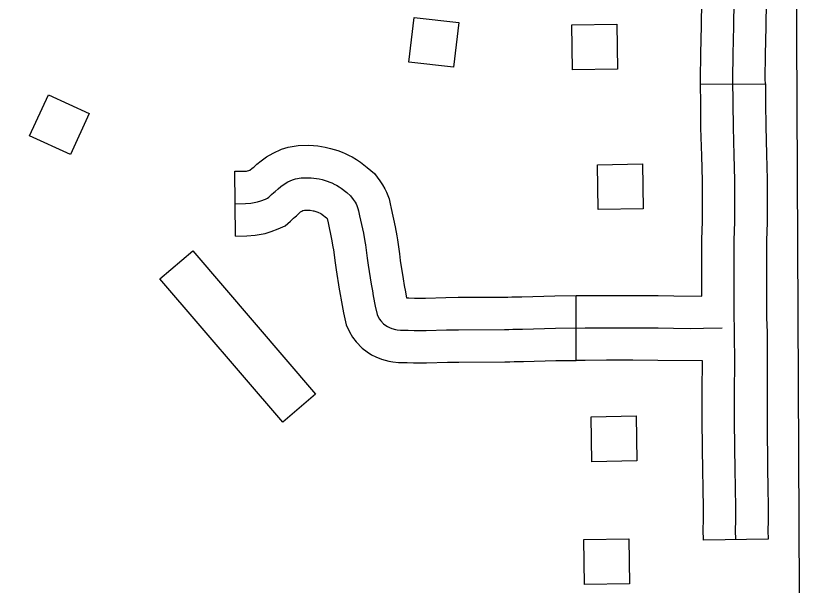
# Model space of a CAD drawing. Extents: x -19 to 366, y -4 to 359.
# Drawn here: x 139.0544 to 139.4081, y 196.672 to 196.9221 of the extents above; entities that cross this region are included whole.
import ezdxf

# ---------------------------------------------------------------- set-up
doc = ezdxf.new("R2010")
doc.units = 0
for name, color, linetype in [('Level 31', 7, 'Continuous'), ('Level 56', 7, 'Continuous'), ('Level 60', 7, 'Continuous'), ('Level 63', 7, 'Continuous')]:
    doc.layers.add(name, color=color, linetype=linetype)

msp = doc.modelspace()

# ---------------------------------------------------------------- linework, layer by layer
at = {"layer": 'Level 31'}
for p, q in [((139.3549, 196.89216), (139.38331, 196.89232)), ((139.15069, 196.82556), (139.15036, 196.85397)), ((139.30031, 196.77099), (139.30019, 196.79939)), ((139.38451, 196.69245), (139.3561, 196.69208))]:
    msp.add_line(p, q, dxfattribs=at)
for points in [[(139.38331, 196.89232), (139.38329, 196.89444), (139.38337, 196.90519), (139.38364, 196.91746), (139.38381, 196.92869), (139.38344, 196.94506), (139.38318, 196.95997), (139.38314, 196.96767), (139.38313, 196.9805), (139.38306, 196.99232)], [(139.3549, 196.89216), (139.35489, 196.89446), (139.35496, 196.90559), (139.35523, 196.91799), (139.3554, 196.92859), (139.35504, 196.9445), (139.35477, 196.95964), (139.35473, 196.96758), (139.35472, 196.98041), (139.35465, 196.99214)], [(139.36973, 196.78633), (139.36967, 196.78924), (139.36961, 196.79434), (139.36961, 196.80441), (139.3696, 196.81349), (139.36961, 196.81633), (139.36967, 196.82382), (139.36988, 196.83176), (139.36996, 196.84103), (139.36985, 196.85009), (139.36957, 196.86113), (139.36925, 196.87332), (139.36915, 196.88381), (139.36909, 196.89445), (139.36916, 196.90539), (139.36943, 196.91772), (139.3696, 196.92864)], [(139.35535, 196.7992), (139.35541, 196.81641), (139.35547, 196.82407), (139.35568, 196.83201), (139.35575, 196.84101), (139.35565, 196.84983), (139.35537, 196.86076), (139.35505, 196.87306), (139.35494, 196.8837), (139.3549, 196.89216)], [(139.38331, 196.89232), (139.38335, 196.88391), (139.38345, 196.87357), (139.38377, 196.8615), (139.38406, 196.85036), (139.38416, 196.84106), (139.38409, 196.83152), (139.38387, 196.82358), (139.38382, 196.81625), (139.38381, 196.81348), (139.38382, 196.80442), (139.38381, 196.79442), (139.38384, 196.79242)], [(139.15036, 196.85397), (139.15443, 196.85402), (139.15544, 196.8541), (139.15704, 196.85441), (139.15802, 196.85529), (139.15866, 196.85585), (139.16009, 196.85711), (139.16187, 196.85862), (139.16433, 196.86035), (139.16714, 196.86201), (139.17082, 196.86366), (139.17385, 196.86454), (139.17817, 196.86525), (139.18261, 196.86538), (139.18494, 196.86526), (139.18681, 196.86509), (139.19, 196.86461), (139.19245, 196.86405), (139.19559, 196.86309), (139.19748, 196.86238), (139.19884, 196.86179), (139.20061, 196.86095), (139.20192, 196.86026), (139.20383, 196.85913), (139.20554, 196.85797), (139.20841, 196.85569), (139.21163, 196.85307), (139.21402, 196.84973), (139.21522, 196.84798), (139.21619, 196.84627), (139.21691, 196.84478), (139.2181, 196.84187), (139.21855, 196.83966), (139.21902, 196.83759), (139.22078, 196.82961), (139.22146, 196.8256), (139.22176, 196.8239), (139.22261, 196.81775), (139.22301, 196.81488), (139.2243, 196.80675), (139.22478, 196.8038), (139.2249, 196.80309)], [(139.15053, 196.83976), (139.15507, 196.83982), (139.15737, 196.84), (139.16036, 196.84058), (139.16181, 196.84099), (139.16383, 196.84176), (139.16476, 196.8422), (139.16531, 196.84266), (139.16642, 196.84374), (139.16746, 196.84467), (139.16803, 196.84518), (139.16937, 196.84635), (139.17057, 196.84737), (139.17203, 196.8484), (139.17369, 196.84937), (139.17574, 196.8503), (139.17699, 196.85066), (139.17953, 196.85108), (139.18244, 196.85117), (139.18394, 196.85109), (139.18513, 196.85098), (139.18736, 196.85064), (139.18879, 196.85032), (139.19099, 196.84964), (139.19214, 196.84921), (139.19296, 196.84886), (139.19426, 196.84824), (139.195, 196.84785), (139.19623, 196.84712), (139.19713, 196.84652), (139.1995, 196.84463), (139.20118, 196.84326), (139.20239, 196.84157), (139.20316, 196.84045), (139.20361, 196.83965), (139.20394, 196.83898), (139.20445, 196.83772), (139.20467, 196.83665), (139.20516, 196.83449), (139.20683, 196.82689), (139.20747, 196.82318), (139.20772, 196.82171), (139.20854, 196.81579), (139.20896, 196.81278), (139.21028, 196.8045), (139.21077, 196.80147), (139.21114, 196.79927), (139.21204, 196.79479), (139.21283, 196.79112), (139.21326, 196.79017), (139.21391, 196.78911), (139.2145, 196.78829), (139.2157, 196.78707), (139.21667, 196.78633), (139.21747, 196.78582), (139.21824, 196.78543), (139.21932, 196.78497), (139.22096, 196.78456), (139.22165, 196.78444), (139.22313, 196.78431), (139.22647, 196.7842), (139.22908, 196.78415), (139.2332, 196.7841), (139.23436, 196.78411), (139.24335, 196.78433), (139.24858, 196.78446), (139.26883, 196.78454), (139.2707, 196.78457), (139.2725, 196.78465), (139.27674, 196.78474), (139.29115, 196.78515), (139.30419, 196.78521), (139.31357, 196.78523), (139.32515, 196.78526), (139.33619, 196.7852), (139.34299, 196.78514), (139.35027, 196.78505), (139.35609, 196.7851), (139.36435, 196.78532)], [(139.15069, 196.82556), (139.15572, 196.82562), (139.15929, 196.8259), (139.16365, 196.82675), (139.16628, 196.8275), (139.16938, 196.82868), (139.17241, 196.8301), (139.17481, 196.83208), (139.17614, 196.83338), (139.1769, 196.83406), (139.1774, 196.8345), (139.17865, 196.8356), (139.17927, 196.83612), (139.17974, 196.83645), (139.18023, 196.83674), (139.18043, 196.83683), (139.1809, 196.83691), (139.18228, 196.83695), (139.18294, 196.83691), (139.18344, 196.83687), (139.18473, 196.83668), (139.18513, 196.83658), (139.1864, 196.8362), (139.1868, 196.83604), (139.18708, 196.83592), (139.1879, 196.83553), (139.18809, 196.83544), (139.18863, 196.83512), (139.18871, 196.83506), (139.19059, 196.83357), (139.19073, 196.83346), (139.19076, 196.83341), (139.19088, 196.83324), (139.1913, 196.83139), (139.19289, 196.82416), (139.19347, 196.82076), (139.19369, 196.81951), (139.19447, 196.81383), (139.19491, 196.81068), (139.19625, 196.80224), (139.19676, 196.79914), (139.1969, 196.79832)], [(139.2249, 196.80309), (139.22511, 196.80185), (139.22579, 196.79844), (139.22683, 196.7984), (139.22931, 196.79835), (139.23324, 196.7983), (139.23413, 196.79831), (139.243, 196.79853), (139.24838, 196.79866), (139.26868, 196.79874), (139.27028, 196.79877), (139.27205, 196.79885), (139.27638, 196.79894), (139.29091, 196.79935), (139.30019, 196.79939)], [(139.1969, 196.79832), (139.19717, 196.79669), (139.19813, 196.79189), (139.19927, 196.78663), (139.20069, 196.7835), (139.20209, 196.78121), (139.20363, 196.77909), (139.20628, 196.7764), (139.20849, 196.77471), (139.21041, 196.77347), (139.21225, 196.77254), (139.21479, 196.77146), (139.21805, 196.77065), (139.21978, 196.77035), (139.22224, 196.77012), (139.22611, 196.77), (139.22884, 196.76995), (139.23316, 196.76989), (139.23459, 196.7699), (139.2437, 196.77013), (139.24878, 196.77026), (139.26898, 196.77034), (139.27112, 196.77037), (139.27295, 196.77045), (139.27709, 196.77054), (139.29138, 196.77095), (139.30031, 196.77099)], [(139.30019, 196.79939), (139.30415, 196.79941), (139.31354, 196.79943), (139.32517, 196.79946), (139.33629, 196.79941), (139.34314, 196.79935), (139.35535, 196.7992)], [(139.38384, 196.79242), (139.38387, 196.78947), (139.38393, 196.78669), (139.38394, 196.78637), (139.38403, 196.78331), (139.38408, 196.76967), (139.38404, 196.75759), (139.38404, 196.74425), (139.38424, 196.7225), (139.38436, 196.71618), (139.38456, 196.70561), (139.38461, 196.70056), (139.38445, 196.69633), (139.38451, 196.69245)], [(139.3703, 196.69226), (139.37025, 196.69649), (139.3704, 196.70075), (139.37036, 196.70541), (139.37016, 196.71591), (139.37004, 196.7223), (139.36983, 196.74419), (139.36983, 196.75761), (139.36987, 196.76967), (139.36983, 196.78308), (139.36974, 196.78595), (139.36973, 196.78633)], [(139.35567, 196.77083), (139.33609, 196.771), (139.32514, 196.77105), (139.31361, 196.77102), (139.30424, 196.771), (139.30031, 196.77099)], [(139.3561, 196.69208), (139.35604, 196.69666), (139.3562, 196.70095), (139.35615, 196.70521), (139.35596, 196.71565), (139.35584, 196.7221), (139.35563, 196.74412), (139.35563, 196.75764), (139.35567, 196.77083)]]:
    msp.add_lwpolyline(points, dxfattribs=at)
at = {"layer": 'Level 56'}
for points in [[(139.22682, 196.90194), (139.22909, 196.92153), (139.24873, 196.91925), (139.24646, 196.89967)], [(139.29868, 196.89852), (139.29834, 196.91823), (139.31811, 196.91858), (139.31845, 196.89887)], [(139.06853, 196.88749), (139.08646, 196.87929), (139.07823, 196.86131), (139.0603, 196.86951)], [(139.3099, 196.83717), (139.30956, 196.85688), (139.32932, 196.85722), (139.32967, 196.83751)], [(139.1175, 196.8068), (139.13189, 196.81912), (139.18579, 196.75619), (139.17141, 196.74387)], [(139.30716, 196.72652), (139.30682, 196.74623), (139.32658, 196.74658), (139.32693, 196.72687)], [(139.30395, 196.67259), (139.3036, 196.6923), (139.32337, 196.69264), (139.32372, 196.67293)]]:
    msp.add_lwpolyline(points, close=True, dxfattribs=at)
at = {"layer": 'Level 60'}
for points in [[(146.77834, 1.69699), (146.57878, 10.31313), (146.37852, 18.92942), (146.17757, 27.54584), (145.97591, 36.16241), (145.77356, 44.77911), (145.57052, 53.39596), (145.36679, 62.01295), (145.16236, 70.63008), (144.95724, 79.24735), (144.75142, 87.86477), (144.54492, 96.48232), (144.33773, 105.10002), (144.12986, 113.71787), (143.92129, 122.33585), (143.71204, 130.95398), (143.5021, 139.57225), (143.29148, 148.19067), (143.08018, 156.80923), (142.8682, 165.42794), (142.65553, 174.04679), (142.44218, 182.66579), (142.22816, 191.28493), (142.01345, 199.90421), (141.79807, 208.52365), (141.58202, 217.14322), (141.36528, 225.76295), (141.14788, 234.38282), (140.9298, 243.00284), (140.71105, 251.623), (140.49162, 260.24332), (140.27153, 268.86377), (140.05077, 277.48438), (139.82934, 286.10514), (139.60724, 294.72604), (139.38447, 303.34709), (139.16105, 311.96829), (138.93695, 320.58964), (138.7122, 329.21114), (138.48678, 337.83278), (138.2607, 346.45458)], [(139.44064, 1.53154), (139.25106, 10.14733), (139.06082, 18.76327), (138.86992, 27.37935), (138.67836, 35.99557), (138.48613, 44.61194), (138.29325, 53.22845), (138.09971, 61.84511), (137.9055, 70.46191), (137.71065, 79.07885), (137.51513, 87.69595), (137.31896, 96.31318), (137.12214, 104.93057), (136.92466, 113.54809), (136.72653, 122.16577), (136.52775, 130.78359), (136.32832, 139.40156), (136.12824, 148.01968), (135.9275, 156.63794), (135.72612, 165.25636), (135.5241, 173.87492), (135.32143, 182.49362), (135.11811, 191.11248), (134.91415, 199.73149), (134.70954, 208.35064), (134.50429, 216.96995), (134.2984, 225.5894), (134.09187, 234.209), (133.8847, 242.82876), (133.6769, 251.44866), (133.46845, 260.06872), (133.25937, 268.68892), (133.04965, 277.30928), (132.8393, 285.92978), (132.62831, 294.55044), (132.41669, 303.17125), (132.20444, 311.79221), (131.99156, 320.41333), (131.77805, 329.0346), (131.56391, 337.65601), (131.34914, 346.27759)], [(0, 189.51617), (7.11214, 189.52059), (14.22427, 189.53386), (21.33637, 189.55597), (28.44845, 189.58693), (35.56048, 189.62672), (42.67245, 189.67537), (49.78436, 189.73285), (56.89619, 189.79918), (64.00793, 189.87436), (71.11958, 189.95838), (78.23111, 190.05124), (85.34253, 190.15294), (92.45381, 190.26349), (99.56495, 190.38288), (106.67593, 190.51112), (113.78675, 190.6482), (120.89739, 190.79412), (128.00785, 190.94888), (135.11811, 191.11248), (142.22816, 191.28493), (149.33799, 191.46621), (156.44759, 191.65634), (163.55694, 191.85531), (170.66605, 192.06312), (177.77489, 192.27977), (184.88345, 192.50526), (191.99173, 192.73959), (199.09971, 192.98276), (206.20739, 193.23477), (213.31474, 193.49561), (220.42177, 193.7653), (227.52845, 194.04382), (234.63479, 194.33118), (241.74076, 194.62738), (248.84635, 194.93241), (255.95157, 195.24628), (263.05638, 195.56898), (270.16079, 195.90052), (277.26478, 196.24089), (284.36834, 196.5901), (291.47147, 196.94814), (298.57414, 197.31501), (305.67635, 197.69072), (312.77809, 198.07525), (319.87934, 198.46862), (326.9801, 198.87082), (334.08035, 199.28185), (341.18009, 199.7017)]]:
    msp.add_spline(points, degree=3, dxfattribs=at)
at = {"layer": 'Level 63'}
msp.add_lwpolyline([(139.39691, 192.55137), (139.39916, 193.01408), (139.39918, 193.01861), (139.40311, 194.0054), (139.40283, 194.02364), (139.40489, 195.00522), (139.40486, 195.01798), (139.40149, 196.00809), (139.40143, 196.02666), (139.39674, 197.00568), (139.39669, 197.01653), (139.39179, 198.03814)], dxfattribs=at)

doc.saveas('drawing.dxf')
